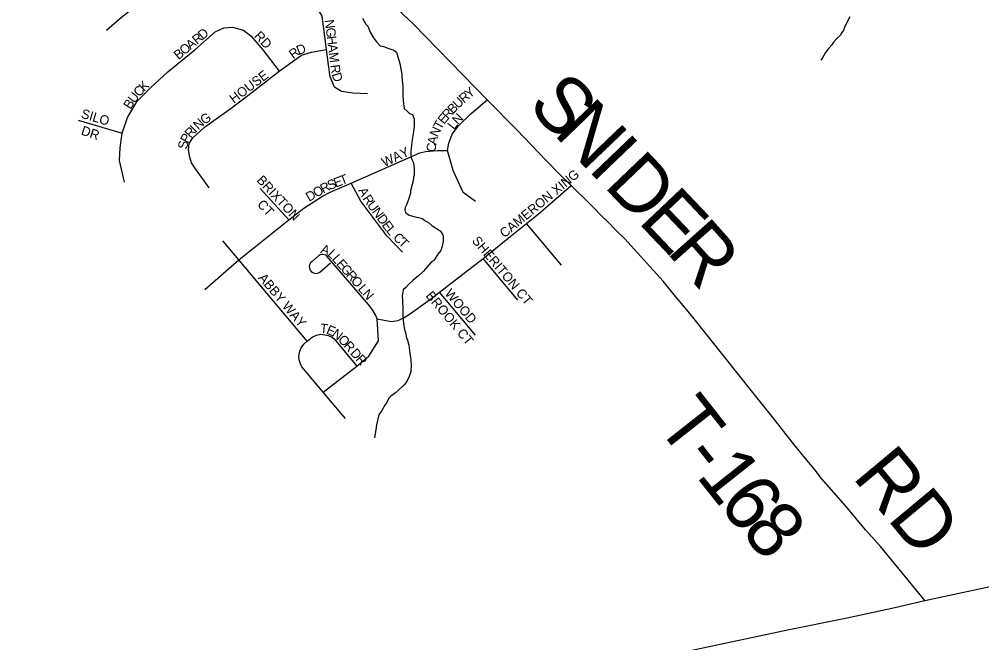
# Model space of a CAD drawing. Extents: x 1310247 to 1664935, y 235267 to 584339.
# Drawn here: x 1488343 to 1493476, y 443538 to 446864 of the extents above; entities that cross this region are included whole.
import ezdxf

# ---------------------------------------------------------------- set-up
doc = ezdxf.new("R2010")
doc.units = 0
for name, color, linetype in [('GM_X_County_Road', 7, 'Continuous'), ('GM_X_Minor_River', 7, 'Continuous'), ('GM_X_Township_Road', 7, 'Continuous'), ('GM_X_Township_Road_Text', 7, 'Continuous'), ('GM_X_Township_Subdivision', 7, 'Continuous'), ('GM_X_Township_Subdivision_Text', 7, 'Continuous')]:
    doc.layers.add(name, color=color, linetype=linetype)

msp = doc.modelspace()

# ---------------------------------------------------------------- linework, layer by layer
at = {"layer": 'GM_X_County_Road'}
for points in [[(1493172.3, 443762.6), (1493172.3, 443762.6), (1493819.9, 443901.8), (1494648.7, 444090.5)], [(1484817.4, 442435.6), (1484817.4, 442435.6), (1485203.8, 442471.6), (1485311.9, 442483.2), (1485502.4, 442493.3), (1485996, 442526.2), (1486016, 442527.6), (1486320, 442546.9), (1486796.1, 442576.3), (1487816.2, 442639.7), (1488094.2, 442657.5), (1488198.3, 442667.2), (1488300.5, 442679), (1488438.8, 442699.9), (1488593.4, 442736.5), (1488799.9, 442771.9), (1489048.6, 442828.8), (1491059.5, 443310.1), (1491143.8, 443328.2), (1491436.9, 443393.8), (1492449.1, 443608.3), (1492758.8, 443669.8), (1493012, 443726.3), (1493172.3, 443762.6)]]:
    msp.add_lwpolyline(points, dxfattribs=at)
at = {"layer": 'GM_X_Minor_River'}
for points in [[(1490172.9, 446868.9), (1490192.1, 446838.4), (1490201.9, 446826.1), (1490215.1, 446795.7), (1490232.4, 446765.2), (1490247.9, 446742.8), (1490267.4, 446722.2), (1490285.3, 446717.8), (1490313.2, 446707), (1490341, 446698.3), (1490354.8, 446687.9), (1490373.3, 446627.3), (1490380.3, 446589.1), (1490383.8, 446569), (1490383.5, 446555), (1490388.3, 446506.8), (1490387.9, 446490.8), (1490389.1, 446458.7), (1490390.3, 446428.6), (1490393.6, 446400.5), (1490395.3, 446388.4), (1490411, 446374), (1490424.7, 446361.6), (1490440.6, 446355.2), (1490450, 446332.9), (1490449, 446292.9), (1490446.7, 446278.9), (1490443.9, 446250.9), (1490439.2, 446223), (1490434.5, 446193.1), (1490431.6, 446159.1), (1490431.2, 446145.1), (1490432.8, 446127), (1490438.4, 446112.9), (1490444.1, 446100.7), (1490447.7, 446084.6), (1490449.2, 446064.5), (1490448.4, 446032.5)], [(1492772.1, 446877.2), (1492759.5, 446853.5), (1492744.6, 446819.8), (1492738.2, 446806), (1492729.8, 446792.2), (1492721.4, 446776.4), (1492705, 446762.8), (1492686.4, 446741.2), (1492676.1, 446727.5), (1492661.6, 446709.8), (1492642.9, 446686.3), (1492634.5, 446670.5), (1492626.2, 446658.7), (1492617.8, 446644.9)], [(1490448.4, 446032.5), (1490446.1, 446020.5), (1490443.7, 446002.6), (1490439.1, 445982.7), (1490430.3, 445948.9), (1490430, 445936.8), (1490419.1, 445903.1), (1490408.3, 445873.3), (1490401.9, 445859.5), (1490399.6, 445847.5), (1490403.3, 445833.4), (1490423, 445818.9), (1490446.9, 445812.2), (1490472.8, 445805.5), (1490492.7, 445801), (1490508.4, 445788.6), (1490526.2, 445780.1), (1490543.9, 445763.6), (1490567.5, 445747), (1490587.3, 445734.5), (1490600.9, 445718.1), (1490604.6, 445706), (1490604, 445684), (1490601.6, 445668), (1490599.3, 445654), (1490590.6, 445630.2), (1490576.1, 445610.6), (1490555.2, 445579.1), (1490543, 445571.4), (1490530.6, 445557.7), (1490509.9, 445532.2), (1490497.5, 445518.5), (1490472.9, 445495.1), (1490444.2, 445471.8), (1490419.6, 445448.4), (1490405.1, 445432.8), (1490390.8, 445421.1), (1490386.2, 445399.2), (1490385.9, 445387.2), (1490387.3, 445361.1), (1490386.9, 445347.1), (1490388.5, 445331.1), (1490388, 445311), (1490389.4, 445289), (1490390.7, 445260.9), (1490392.3, 445242.8), (1490397.4, 445206.6), (1490403, 445192.5), (1490408.3, 445164.3), (1490414, 445152.1), (1490421.4, 445125.9), (1490426.3, 445081.7), (1490428, 445069.6), (1490431.5, 445049.5), (1490431.2, 445037.5), (1490432.7, 445019.5), (1490431.9, 444985.4), (1490423.1, 444957.6), (1490410.5, 444931.9), (1490396, 444914.3), (1490365.2, 444885), (1490348.8, 444871.4), (1490324.3, 444854), (1490313.9, 444842.3), (1490301.2, 444816.6), (1490292.9, 444804.8), (1490276.2, 444777.2), (1490261.5, 444753.5), (1490248.1, 444699.8), (1490245.7, 444683.8), (1490241, 444653.9), (1490238.4, 444630)]]:
    msp.add_lwpolyline(points, dxfattribs=at)
at = {"layer": 'GM_X_Township_Road'}
msp.add_lwpolyline([(1493172.3, 443762.6), (1493035.8, 443930), (1492937.2, 444048.6), (1492857, 444140.3), (1492753, 444265.1), (1492621.2, 444414.3), (1492582.4, 444465.2), (1492533.8, 444522.3), (1492465.9, 444607.9), (1492363.1, 444738.3), (1492248.6, 444880.9), (1492025.4, 445160.1), (1491920.7, 445292.6), (1491835.2, 445394.5), (1491776.9, 445465.9), (1491706.9, 445545.5), (1491640.7, 445617.1), (1491572.5, 445692.6), (1491529.5, 445733.6), (1491471, 445793), (1491464.3, 445799.6), (1491389, 445874.9), (1491286.8, 445976.4), (1491225, 446036.7), (1491152.9, 446110.3), (1490996.9, 446273.9), (1490838.4, 446433.9), (1490446.4, 446836.9), (1490357.8, 446919.9)], dxfattribs=at)
at = {"layer": 'GM_X_Township_Subdivision'}
for points in [[(1488808.3, 446806.1), (1488887.7, 446875.4), (1489036.4, 446991.7), (1489082.2, 447043.1), (1489118, 447094.6), (1489143.7, 447153.8), (1489157.1, 447199.7), (1489166.1, 447229.9), (1489163.8, 447300.3), (1489153.8, 447367.4), (1489131.4, 447431.1), (1489101.2, 447478.1), (1489047.6, 447541.8), (1488989.4, 447596.4), (1488946.7, 447629.7), (1488900, 447659.1), (1488852, 447681.8), (1488743.9, 447703.1), (1488697.2, 447699.1), (1488633.1, 447680.5), (1488554.4, 447652.4), (1488490.4, 447613.7), (1488376.9, 447529.6)], [(1490200.5, 446465.8), (1490122.7, 446468.9), (1490061.4, 446478.7), (1490023.6, 446501.7), (1490000.8, 446556), (1489993.1, 446620.1), (1489980.9, 446702.6), (1489973.3, 446771.4), (1489958, 446879.9), (1489914.3, 446956.6)], [(1488903.8, 445993.8), (1488877.8, 446109.9), (1488880.9, 446178.6), (1488891.6, 446256.5), (1488920.6, 446339), (1488972.5, 446426.1), (1489044.4, 446499.4), (1489134.5, 446583.5), (1489279.6, 446701.1), (1489387.9, 446795.9), (1489434, 446818.8), (1489479.8, 446821.8), (1489539.4, 446805), (1489577.6, 446776), (1489641.7, 446701.1), (1489728.8, 446586.5)], [(1489356, 445964.7), (1489278.5, 446071.9), (1489261.1, 446098.4), (1489251.8, 446128.6), (1489245.4, 446166.9), (1489249.5, 446200.7), (1489268.2, 446230.3), (1489331.6, 446288.6), (1489473.7, 446389.4), (1489562.3, 446456.7), (1489655.5, 446530), (1489728.8, 446586.5), (1489848, 446672.1), (1489901.4, 446687.4), (1489980.9, 446702.6)], [(1490775.6, 445891), (1490710.8, 445940), (1490656.6, 446056.3), (1490627.5, 446163.4), (1490634.1, 446203.1), (1490652.6, 446250.7), (1490685.7, 446294.4), (1490753.1, 446360.5), (1490838.4, 446433.9)], [(1488657.7, 446326.3), (1488891.6, 446256.5)], [(1489332.7, 445423), (1489514, 445580.2), (1489779.8, 445794.5), (1489859.8, 445855.3), (1489959.7, 445920.1), (1490001.3, 445941.3), (1490112.5, 445988.7), (1490479, 446150.9), (1490509.8, 446158.1), (1490571.9, 446163.4), (1490627.5, 446163.4)], [(1489779.8, 445794.5), (1489627.5, 445960.6)], [(1490386.8, 445621.2), (1490303.5, 445708.5), (1490164.6, 445893.7), (1490112.5, 445988.7)], [(1490252, 445265.3), (1490325.8, 445251.7), (1490363.4, 445257), (1490395.8, 445272.8), (1490429.6, 445293.9), (1490543.2, 445375.1), (1490585.1, 445407.1), (1490817.5, 445586.7), (1490951.1, 445695.6), (1491048.3, 445774.3), (1491120.3, 445832.6), (1491148.9, 445858.2), (1491286.8, 445976.4), (1491286.8, 445976.4)], [(1491234.3, 445552.7), (1491048.3, 445774.3)], [(1490082.7, 444733.3), (1490060.1, 444760.3), (1489963.7, 444875.1), (1489850.7, 445009.9), (1489842.7, 445025), (1489837.2, 445042.2), (1489834.8, 445059.4), (1489835.8, 445077.2), (1489838.7, 445093.4), (1489845.6, 445111.2), (1489859.9, 445130.9), (1489878.6, 445147.2), (1489514, 445580.2), (1489429.1, 445681)], [(1489963.7, 444875.1), (1490144, 445013.9), (1490207.6, 445067.1), (1490259.2, 445147.8), (1490252, 445265.3), (1490242.5, 445286.7), (1490230.2, 445308.6), (1490205.5, 445341.6), (1489983.9, 445600.5), (1489977.8, 445604.9), (1489971.7, 445607.1), (1489962.3, 445609), (1489954.9, 445608.6), (1489948, 445607.1), (1489938.7, 445602.2), (1489904.3, 445571.3), (1489896.6, 445563.7), (1489891.4, 445553.9), (1489889.9, 445545.3), (1489890.4, 445535.2), (1489894.1, 445525.8), (1489900, 445518.4), (1489908.1, 445512.3), (1489917.5, 445508.6), (1489926.6, 445508.1), (1489936, 445510.1), (1489945.4, 445514.7), (1490002, 445563.9)], [(1491002.6, 445366.1), (1490817.5, 445586.7)], [(1490776.6, 445178.8), (1490585.1, 445407.1)], [(1489878.6, 445147.2), (1489905.2, 445167.3), (1489927.9, 445178.1), (1489952, 445183.1), (1489972.2, 445181.1), (1489990.9, 445177.2), (1490007.6, 445169.3), (1490022.5, 445158.7), (1490144, 445013.9)]]:
    msp.add_lwpolyline(points, dxfattribs=at)

# ---------------------------------------------------------------- texts
at = {"layer": 'GM_X_Township_Road_Text'}
for s, rotation, p in [('S', 313.7803, (1491047.4, 446399.5)), ('N', 313.7789, (1491187.4, 446253.3)), ('I', 313.7746, (1491370.1, 446062.7)), ('D', 313.778, (1491455.3, 445973.8)), ('E', 313.5301, (1491637.7, 445783.4)), ('R', 311.6034, (1491790.5, 445622.7)), ('T', 308.2174, (1491733.1, 444701.2)), ('-', 308.2619, (1491872.1, 444524.7)), ('RD', 309.8136, (1492781.7, 444421.6)), ('1', 308.4209, (1491948.9, 444427.3)), ('6', 308.8873, (1492065.4, 444280.4)), ('8', 310.4048, (1492187, 444129.9))]:
    msp.add_text(s, height=300, rotation=rotation, dxfattribs=at).set_placement(p)
at = {"layer": 'GM_X_Township_Subdivision_Text'}
for s, rotation, p in [('N', 277.4748, (1489971.5, 446859)), ('G', 277.1223, (1489977.3, 446815.5)), ('R', 39.7372, (1489290.6, 446726.9)), ('D', 39.7384, (1489321.1, 446752.2)), ('RD', 312.8801, (1489592.7, 446772.1)), ('H', 277.1324, (1489982.7, 446771.8)), ('O', 39.7384, (1489223, 446670.6)), ('A', 39.7384, (1489256.8, 446698.8)), ('D', 22.0246, (1489833, 446671.8)), ('A', 277.144, (1489988.2, 446728.2)), ('B', 39.7372, (1489192.5, 446645.3)), ('R', 36.6951, (1489804.2, 446649.8)), ('M', 277.1178, (1489993.7, 446684.5)), ('R', 277.1341, (1490001.8, 446619)), ('HOUSE', 37.1148, (1489487.7, 446412.4)), ('D', 286.9958, (1490008.7, 446570.6)), ('K', 44.9936, (1489009.2, 446475.3)), ('U', 52.6252, (1488956.9, 446412.4)), ('C', 47.5374, (1488982.9, 446446.5)), ('R', 41.4783, (1490714.9, 446413.6)), ('Y', 40.1106, (1490744.4, 446439.6)), ('B', 57.7129, (1488936.5, 446379.9)), ('B', 44.1413, (1490655.4, 446355.8)), ('U', 44.1191, (1490683.8, 446383.4)), ('SILO', 343.2974, (1488668.9, 446339.1)), ('G', 34.2902, (1489329.2, 446299.4)), ('E', 50.5548, (1490608, 446299.8)), ('R', 48.9877, (1490630.2, 446326.7)), ('N', 46.422, (1490682.2, 446298.2)), ('N', 42.0311, (1489297.9, 446271.1)), ('T', 61.6141, (1490592.7, 446271)), ('L', 52.2448, (1490661.5, 446271.4)), ('DR', 341.5651, (1488668.7, 446249.5)), ('P', 61.3328, (1489241.9, 446198.5)), ('R', 48.1103, (1489257, 446226.9)), ('I', 45.3708, (1489283, 446255.9)), ('N', 65.3317, (1490574.8, 446231.7)), ('S', 80.614, (1489237.6, 446168)), ('C', 81.6913, (1490561.9, 446152.9)), ('A', 79.2044, (1490567.5, 446191.6)), ('WAY', 25.0149, (1490290.2, 446074.7)), ('CAMERON XING', 39.5424, (1490930.8, 445695.1)), ('BRIXTON', 313.0237, (1489605.9, 446002.2)), ('S', 22.6283, (1489998.2, 445951.5)), ('E', 21.218, (1490030.4, 445964.9)), ('T', 21.1317, (1490063.2, 445977.6)), ('D', 30.1353, (1489888.8, 445889.3)), ('O', 30.1353, (1489926.8, 445911.4)), ('R', 28.2596, (1489964.5, 445933.3)), ('A', 297.22, (1490148.7, 445951.4)), ('CT', 312.7108, (1489608.7, 445873.4)), ('R', 303.3114, (1490171.7, 445907.3)), ('U', 306.4327, (1490195.2, 445871.7)), ('N', 306.4978, (1490221.4, 445836.3)), ('D', 306.5136, (1490247.5, 445800.9)), ('E', 306.5093, (1490273.7, 445765.5)), ('L', 310.4098, (1490297, 445734.3)), ('C', 316.3316, (1490333.1, 445694.2)), ('T', 316.4666, (1490361.9, 445666.8)), ('SHERITON CT', 310.0508, (1490754.6, 445680.6)), ('A', 340.4315, (1489946.6, 445618.7)), ('L', 315.5022, (1489983.2, 445607)), ('L', 311.0163, (1490007.6, 445583.1)), ('E', 311.0163, (1490030.7, 445556.5)), ('G', 311.0091, (1490053.8, 445530)), ('ABBY WAY', 310.0996, (1489615, 445482.6)), ('R', 311.0123, (1490082.6, 445496.8)), ('O', 311.0091, (1490108.6, 445466.9)), ('L', 311.0007, (1490146.2, 445423.7)), ('WOOD', 310.3132, (1490609.4, 445399)), ('N', 311.0022, (1490169.3, 445397.2)), ('BROOK CT', 309.8084, (1490508.1, 445387.9)), ('T', 353.9495, (1489945.2, 445191.2)), ('E', 337.2498, (1489976.5, 445188.5)), ('N', 323.3137, (1490006.2, 445176.4)), ('O', 313.2999, (1490039.7, 445151.7)), ('R', 311.8211, (1490069.7, 445119.9)), ('D', 311.8147, (1490104.9, 445080.6)), ('R', 311.8211, (1490134.2, 445047.8))]:
    msp.add_text(s, height=50, rotation=rotation, dxfattribs=at).set_placement(p)

doc.saveas('drawing.dxf')
